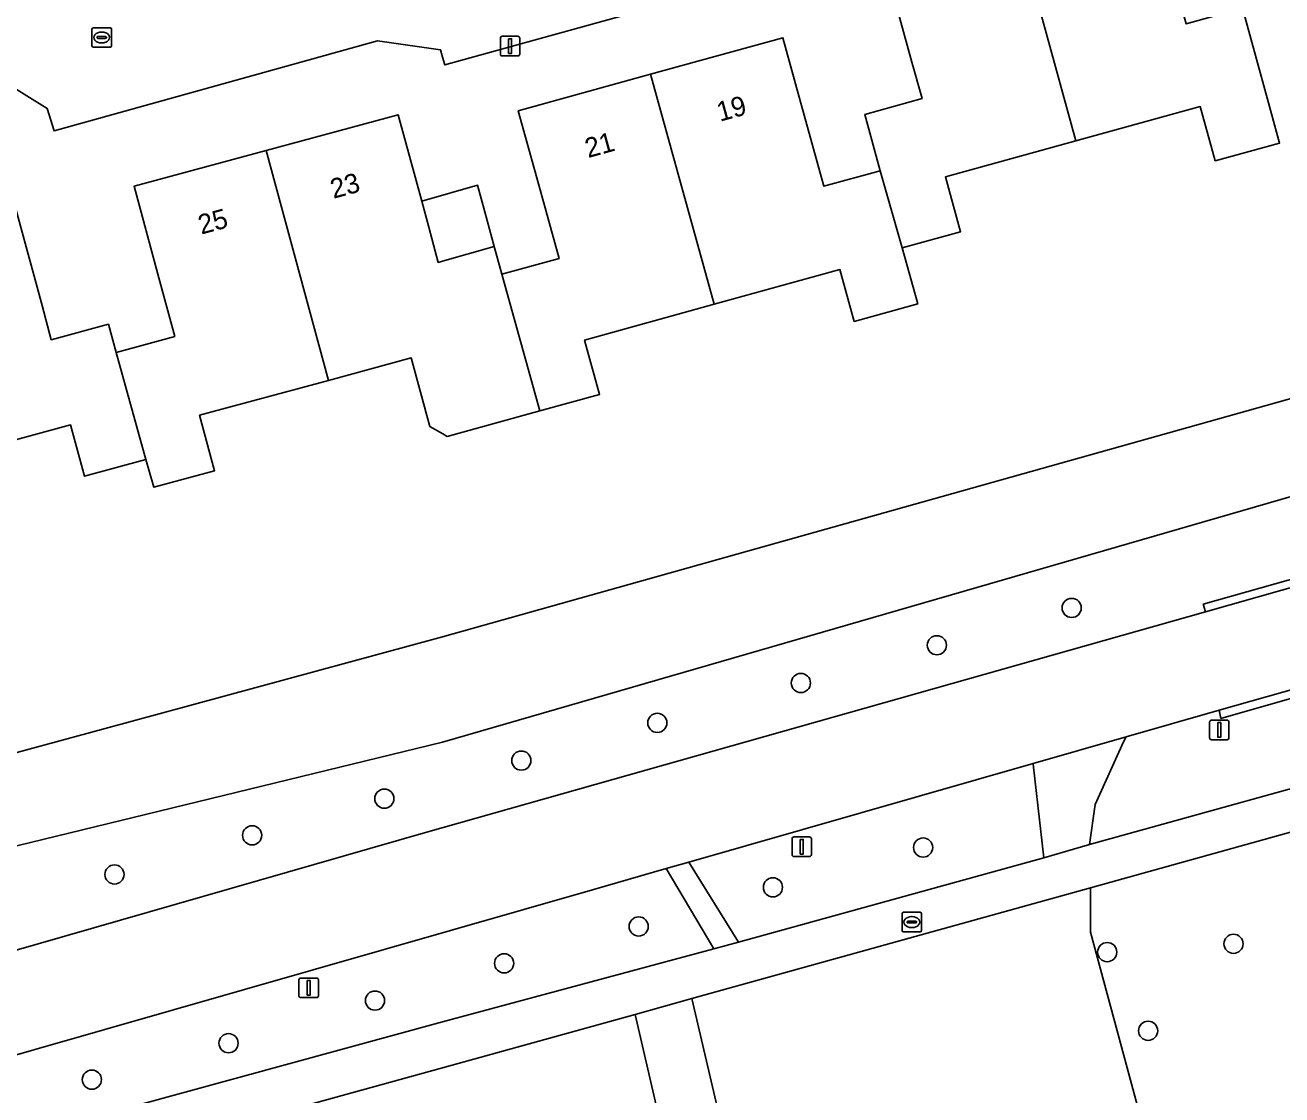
# Model space of a CAD drawing. Extents: x 162879 to 165540, y 384011 to 385181.
# Drawn here: x 164478.7 to 164542.8, y 384581.1 to 384635.7 of the extents above; entities that cross this region are included whole.
import ezdxf

# ---------------------------------------------------------------- set-up
doc = ezdxf.new("R2010")
doc.units = 0
for name, color, linetype in [('IMGEO_Berm_halfverhard', 7, 'Continuous'), ('IMGEO_Boom', 7, 'Continuous'), ('IMGEO_Brandkraan', 7, 'Continuous'), ('IMGEO_Erf', 7, 'Continuous'), ('IMGEO_Groenvoorziening', 7, 'Continuous'), ('IMGEO_Kolk', 7, 'Continuous'), ('IMGEO_Lichtmast', 7, 'Continuous'), ('IMGEO_Pand', 7, 'Continuous'), ('IMGEO_Pand_nummerreeks', 7, 'Continuous'), ('IMGEO_Pand_overbouw', 7, 'Continuous'), ('IMGEO_Rijbaan_lokaal_gesloten', 7, 'Continuous'), ('IMGEO_Rijbaan_lokaal_open', 7, 'Continuous'), ('IMGEO_Voetpad_open', 7, 'Continuous')]:
    doc.layers.add(name, color=color, linetype=linetype)

msp = doc.modelspace()

# ---------------------------------------------------------------- linework, layer by layer
at = {"layer": 'IMGEO_Berm_halfverhard'}
for points in [[(164550.594, 384609.043), (164552.804, 384609.672), (164552.711, 384610.041), (164538.805, 384606.128), (164538.917, 384605.722)], [(164555.461, 384604.79), (164555.413, 384605.184), (164551.948, 384604.202), (164539.606, 384600.706), (164539.699, 384600.29)]]:
    msp.add_lwpolyline(points, close=True, dxfattribs=at)
at = {"layer": 'IMGEO_Boom'}
for centre in [(164532.091, 384605.929), (164525.212, 384604.024), (164518.274, 384602.098), (164510.951, 384600.065), (164504.014, 384598.139), (164497.028, 384596.199), (164490.283, 384594.327), (164524.51, 384593.703), (164483.259, 384592.329), (164516.85, 384591.673), (164510.003, 384589.677), (164540.345, 384588.791), (164533.903, 384588.368), (164503.137, 384587.794), (164496.549, 384585.894), (164535.99, 384584.355), (164489.08, 384583.719), (164482.107, 384581.861)]:
    msp.add_circle(centre, 0.489, dxfattribs=at)
at = {"layer": 'IMGEO_Brandkraan'}
for p, q in [((164523.435, 384589.473), (164523.435, 384590.325)), ((164523.51, 384590.399), (164524.362, 384590.399)), ((164523.694, 384589.893), (164523.694, 384589.905)), ((164524.132, 384589.856), (164523.734, 384589.856)), ((164523.737, 384589.942), (164524.135, 384589.942)), ((164523.923, 384590.179), (164523.948, 384590.179)), ((164524.178, 384589.905), (164524.178, 384589.893)), ((164524.436, 384590.325), (164524.436, 384589.473)), ((164524.362, 384589.399), (164523.51, 384589.399)), ((164523.946, 384589.619), (164523.921, 384589.619))]:
    msp.add_line(p, q, dxfattribs=at)
for points in [[(164523.435, 384589.473), (164523.435, 384590.325)], [(164523.51, 384590.399), (164524.362, 384590.399)], [(164524.436, 384590.325), (164524.436, 384589.473)], [(164524.362, 384589.399), (164523.51, 384589.399)]]:
    msp.add_lwpolyline(points, dxfattribs=at)
for centre, radius, start, end in [((164523.512, 384590.323), 0.0765, 91.55205, 178.44795), ((164523.512, 384590.323), 0.0765, 91.55205, 178.44795), ((164523.734, 384589.902), 0.0403, 85.87752, 175.75265), ((164523.731, 384589.892), 0.0366, 178.93798, 274.71019), ((164524.135, 384589.899), 0.043, 264.86636, 352.45326), ((164524.139, 384589.904), 0.0386, 1.73085, 96.63898), ((164524.36, 384590.323), 0.0765, 1.55205, 88.44795), ((164524.36, 384590.323), 0.0765, 1.55205, 88.44795), ((164523.512, 384589.475), 0.0765, 181.55205, 268.44795), ((164523.512, 384589.475), 0.0765, 181.55205, 268.44795), ((164524.36, 384589.475), 0.0765, 271.55205, 358.44795), ((164524.36, 384589.475), 0.0765, 271.55205, 358.44795)]:
    msp.add_arc(centre, radius, start, end, dxfattribs=at)
for centre, major_axis, ratio, start_param, end_param in [((164523.922, 384589.899), (-0.387, 0.002), 0.722429, 4.712389, 7.853982), ((164523.947, 384589.899), (-0.39, 0.002), 0.717154, 1.570796, 4.712389)]:
    msp.add_ellipse(centre, major_axis=major_axis, ratio=ratio, start_param=start_param, end_param=end_param, dxfattribs=at)
at = {"layer": 'IMGEO_Erf'}
for points in [[(164523.802, 384650.998), (164524.681, 384648.065), (164519.332, 384646.512), (164517.947, 384644.085), (164519.33, 384638.956), (164500.118, 384633.637), (164500, 384634.035), (164499.893, 384634.395), (164496.67, 384634.865), (164480.183, 384630.264), (164479.825, 384631.411), (164477.757, 384632.708), (164475.936, 384632.986), (164471.09, 384632.466), (164464.263, 384630.663)], [(164477.992, 384627.161), (164479.563, 384621.365), (164480.039, 384619.608), (164482.954, 384620.399), (164483.345, 384618.961), (164486.338, 384619.773), (164485.472, 384622.966), (164484.259, 384627.442), (164490.998, 384629.268), (164497.736, 384631.094), (164498.932, 384626.683), (164499.293, 384625.349), (164499.778, 384623.56), (164500, 384623.621), (164502.628, 384624.375), (164503.021, 384622.953), (164505.94, 384623.758), (164505.061, 384626.947), (164503.861, 384631.299), (164510.608, 384633.159), (164517.357, 384635.02), (164518.141, 384632.177), (164519.446, 384627.441), (164522.324, 384628.235), (164521.532, 384631.107), (164524.457, 384631.914), (164523.943, 384633.777), (164522.335, 384639.612)], [(164540.8, 384636.523), (164542.129, 384631.703), (164542.697, 384629.645), (164539.415, 384628.74), (164538.651, 384631.509), (164532.309, 384629.761), (164525.652, 384627.925), (164526.425, 384625.12), (164523.45, 384624.299), (164524.239, 384621.438), (164520.995, 384620.544), (164520.265, 384623.189), (164513.844, 384621.419), (164507.24, 384619.598), (164508.005, 384616.822), (164504.962, 384615.983), (164500.225, 384614.676), (164500.004, 384614.815), (164499.347, 384615.192), (164498.401, 384618.682), (164494.179, 384617.538), (164487.601, 384615.755), (164488.367, 384612.927), (164485.272, 384612.088), (164484.866, 384613.501), (164481.73, 384612.651), (164481.02, 384615.268), (164474.461, 384613.49)], [(164391.741, 384626.106), (164394.068, 384623.372), (164393.707, 384623.057), (164395.199, 384621.35), (164398.377, 384617.713), (164399.23, 384616.737), (164418.568, 384594.61), (164418.078, 384594.182), (164427.093, 384583.867), (164439.703, 384587.637), (164455.427, 384592.338), (164500, 384604.454), (164549.573, 384618.387)], [(164538.653, 384568.62), (164533.048, 384589.387), (164533.048, 384591.655), (164512.719, 384586.002), (164518.288, 384562.154), (164529.085, 384561.743)]]:
    msp.add_lwpolyline(points, dxfattribs=at)
at = {"layer": 'IMGEO_Groenvoorziening'}
for points in [[(164556.09, 384612.977), (164555.921, 384614.608), (164555.67, 384616.363), (164555.129, 384619.949), (164549.573, 384618.387), (164551.155, 384613.885), (164500, 384599.087), (164456.616, 384588.519), (164440.812, 384583.848), (164442.546, 384578.211), (164499.128, 384594.469), (164538.917, 384605.722)], [(164538.917, 384605.722), (164538.805, 384606.128), (164552.711, 384610.041), (164552.804, 384609.672), (164553.793, 384609.923)], [(164555.811, 384602.217), (164555.461, 384604.79), (164539.699, 384600.29), (164539.606, 384600.706), (164534.863, 384599.347), (164534.734, 384599.097), (164533.296, 384595.897), (164532.998, 384593.852), (164553.911, 384599.651)], [(164554.489, 384597.617), (164533.048, 384591.655), (164533.048, 384589.387), (164538.653, 384568.62), (164539.917, 384563.937), (164540.127, 384563.159), (164545.158, 384565.226)], [(164500, 384584.807), (164513.832, 384588.534), (164511.405, 384592.628), (164507.646, 384591.551), (164443.626, 384573.22), (164443.59, 384573.209), (164440.602, 384572.252), (164440.329, 384571.957)], [(164439.984, 384568.681), (164440.444, 384568.245), (164476.465, 384578.374), (164500, 384584.807)]]:
    msp.add_lwpolyline(points, dxfattribs=at)
for points in [[(164440.812, 384583.848), (164456.616, 384588.519), (164500, 384599.087), (164551.155, 384613.885), (164549.573, 384618.387), (164500, 384604.454), (164455.427, 384592.338), (164439.703, 384587.637)], [(164530.147, 384597.796), (164530.125, 384597.99), (164512.553, 384592.957), (164515.094, 384588.872), (164530.661, 384593.178)], [(164518.288, 384562.154), (164512.719, 384586.002), (164509.817, 384585.193), (164512.769, 384572.475), (164513.379, 384569.846), (164515.136, 384562.274)], [(164485.405, 384561.051), (164492.765, 384561.936), (164500, 384562.547), (164503.262, 384562.57), (164501.567, 384569.876), (164512.769, 384572.475), (164509.817, 384585.193), (164500, 384582.465), (164480.089, 384576.973), (164479.79, 384576.788), (164480.348, 384574.14), (164480.385, 384574.017), (164481.481, 384568.76), (164481.494, 384568.648), (164481.524, 384568.535), (164481.572, 384568.424), (164481.638, 384568.32), (164481.721, 384568.226), (164481.817, 384568.146), (164481.922, 384568.084), (164482.033, 384568.04), (164482.145, 384568.013), (164484.66, 384567.383)]]:
    msp.add_lwpolyline(points, close=True, dxfattribs=at)
at = {"layer": 'IMGEO_Kolk'}
for p, q in [((164482.109, 384634.607), (164482.109, 384635.459)), ((164482.184, 384635.533), (164483.036, 384635.533)), ((164483.11, 384635.459), (164483.11, 384634.607)), ((164482.368, 384635.027), (164482.368, 384635.039)), ((164482.806, 384634.99), (164482.408, 384634.99)), ((164482.411, 384635.076), (164482.809, 384635.076)), ((164482.62, 384634.753), (164482.595, 384634.753)), ((164482.597, 384635.313), (164482.622, 384635.313)), ((164482.852, 384635.039), (164482.852, 384635.027)), ((164483.036, 384634.533), (164482.184, 384634.533))]:
    msp.add_line(p, q, dxfattribs=at)
for points in [[(164482.109, 384634.607), (164482.109, 384635.459)], [(164482.184, 384635.533), (164483.036, 384635.533)], [(164483.11, 384635.459), (164483.11, 384634.607)], [(164483.036, 384634.533), (164482.184, 384634.533)]]:
    msp.add_lwpolyline(points, dxfattribs=at)
for centre, radius, start, end in [((164482.186, 384635.457), 0.0765, 91.55205, 178.44795), ((164482.186, 384635.457), 0.0765, 91.55205, 178.44795), ((164483.034, 384635.457), 0.0765, 1.55205, 88.44795), ((164483.034, 384635.457), 0.0765, 1.55205, 88.44795), ((164482.408, 384635.036), 0.0403, 85.87752, 175.75265), ((164482.405, 384635.026), 0.0366, 178.93798, 274.71019), ((164482.809, 384635.033), 0.043, 264.86636, 352.45326), ((164482.813, 384635.038), 0.0386, 1.73085, 96.63898), ((164482.186, 384634.609), 0.0765, 181.55205, 268.44795), ((164482.186, 384634.609), 0.0765, 181.55205, 268.44795), ((164483.034, 384634.609), 0.0765, 271.55205, 358.44795), ((164483.034, 384634.609), 0.0765, 271.55205, 358.44795)]:
    msp.add_arc(centre, radius, start, end, dxfattribs=at)
for centre, major_axis, ratio, start_param, end_param in [((164482.596, 384635.033), (-0.387, 0.002), 0.722429, 4.712389, 7.853982), ((164482.621, 384635.033), (-0.39, 0.002), 0.717154, 1.570796, 4.712389)]:
    msp.add_ellipse(centre, major_axis=major_axis, ratio=ratio, start_param=start_param, end_param=end_param, dxfattribs=at)
at = {"layer": 'IMGEO_Lichtmast'}
for p, q in [((164502.946, 384634.193), (164502.946, 384634.993)), ((164502.946, 384634.993), (164502.946, 384634.193)), ((164503.046, 384635.093), (164503.836, 384635.093)), ((164503.836, 384635.093), (164503.046, 384635.093)), ((164503.936, 384634.993), (164503.936, 384634.193)), ((164503.936, 384634.193), (164503.936, 384634.993)), ((164503.836, 384634.093), (164503.046, 384634.093)), ((164503.046, 384634.093), (164503.836, 384634.093)), ((164539.124, 384599.302), (164539.124, 384600.102)), ((164539.124, 384600.102), (164539.124, 384599.302)), ((164539.224, 384600.202), (164540.014, 384600.202)), ((164540.014, 384600.202), (164539.224, 384600.202)), ((164540.114, 384600.102), (164540.114, 384599.302)), ((164540.114, 384599.302), (164540.114, 384600.102)), ((164540.014, 384599.202), (164539.224, 384599.202)), ((164539.224, 384599.202), (164540.014, 384599.202)), ((164517.826, 384593.344), (164517.826, 384594.144)), ((164517.826, 384594.144), (164517.826, 384593.344)), ((164517.926, 384594.244), (164518.716, 384594.244)), ((164518.716, 384594.244), (164517.926, 384594.244)), ((164518.816, 384594.144), (164518.816, 384593.344)), ((164518.816, 384593.344), (164518.816, 384594.144)), ((164518.716, 384593.244), (164517.926, 384593.244)), ((164517.926, 384593.244), (164518.716, 384593.244)), ((164492.67, 384586.145), (164492.67, 384586.945)), ((164492.67, 384586.945), (164492.67, 384586.145)), ((164492.77, 384587.045), (164493.56, 384587.045)), ((164493.56, 384587.045), (164492.77, 384587.045)), ((164493.66, 384586.945), (164493.66, 384586.145)), ((164493.66, 384586.145), (164493.66, 384586.945)), ((164493.56, 384586.045), (164492.77, 384586.045)), ((164492.77, 384586.045), (164493.56, 384586.045))]:
    msp.add_line(p, q, dxfattribs=at)
for points in [[(164503.366, 384634.968), (164503.516, 384634.968), (164503.516, 384634.218), (164503.366, 384634.218), (164503.366, 384634.968)], [(164539.544, 384600.077), (164539.694, 384600.077), (164539.694, 384599.327), (164539.544, 384599.327), (164539.544, 384600.077)], [(164518.246, 384594.119), (164518.396, 384594.119), (164518.396, 384593.369), (164518.246, 384593.369), (164518.246, 384594.119)], [(164493.09, 384586.92), (164493.24, 384586.92), (164493.24, 384586.17), (164493.09, 384586.17), (164493.09, 384586.92)]]:
    msp.add_lwpolyline(points, dxfattribs=at)
for centre, start, end in [((164503.046, 384634.993), 90, 180), ((164503.046, 384634.993), 90, 180), ((164503.836, 384634.993), 0, 90), ((164503.836, 384634.993), 360, 90), ((164503.046, 384634.193), 180, 270), ((164503.046, 384634.193), 180, 270), ((164503.836, 384634.193), 270, 0), ((164503.836, 384634.193), 270, 0), ((164539.224, 384600.102), 90, 180), ((164539.224, 384600.102), 90, 180), ((164540.014, 384600.102), 0, 90), ((164540.014, 384600.102), 360, 90), ((164539.224, 384599.302), 180, 270), ((164539.224, 384599.302), 180, 270), ((164540.014, 384599.302), 270, 0), ((164540.014, 384599.302), 270, 0), ((164517.926, 384594.144), 90, 180), ((164517.926, 384594.144), 90, 180), ((164518.716, 384594.144), 0, 90), ((164518.716, 384594.144), 360, 90), ((164517.926, 384593.344), 180, 270), ((164517.926, 384593.344), 180, 270), ((164518.716, 384593.344), 270, 0), ((164518.716, 384593.344), 270, 0), ((164492.77, 384586.945), 90, 180), ((164492.77, 384586.945), 90, 180), ((164493.56, 384586.945), 0, 90), ((164493.56, 384586.945), 360, 90), ((164492.77, 384586.145), 180, 270), ((164492.77, 384586.145), 180, 270), ((164493.56, 384586.145), 270, 0), ((164493.56, 384586.145), 270, 0)]:
    msp.add_arc(centre, 0.1, start, end, dxfattribs=at)
at = {"layer": 'IMGEO_Pand'}
for points in [[(164532.309, 384629.761), (164538.651, 384631.509), (164539.415, 384628.74), (164542.697, 384629.645), (164542.129, 384631.703), (164540.8, 384636.523), (164537.924, 384635.73), (164537.422, 384637.549), (164535.828, 384643.332), (164529.081, 384641.472)], [(164523.45, 384624.299), (164526.425, 384625.12), (164525.652, 384627.925), (164532.309, 384629.761), (164529.081, 384641.472), (164522.335, 384639.612), (164523.943, 384633.777), (164524.457, 384631.914), (164521.532, 384631.107), (164522.324, 384628.235)], [(164510.608, 384633.159), (164513.844, 384621.419), (164520.265, 384623.189), (164520.995, 384620.544), (164524.239, 384621.438), (164523.45, 384624.299), (164522.324, 384628.235), (164519.446, 384627.441), (164518.141, 384632.177), (164517.357, 384635.02)], [(164510.608, 384633.159), (164503.861, 384631.299), (164505.061, 384626.947), (164505.94, 384623.758), (164503.021, 384622.953), (164504.962, 384615.983), (164508.005, 384616.822), (164507.24, 384619.598), (164513.844, 384621.419)], [(164490.998, 384629.268), (164494.179, 384617.538), (164498.401, 384618.682), (164499.347, 384615.192), (164500.004, 384614.815), (164500.225, 384614.676), (164504.962, 384615.983), (164503.021, 384622.953), (164502.628, 384624.375), (164500, 384623.621), (164499.778, 384623.56), (164499.293, 384625.349), (164498.932, 384626.683), (164497.736, 384631.094)], [(164490.998, 384629.268), (164484.259, 384627.442), (164485.472, 384622.966), (164486.338, 384619.773), (164483.345, 384618.961), (164484.866, 384613.501), (164485.272, 384612.088), (164488.367, 384612.927), (164487.601, 384615.755), (164494.179, 384617.538)], [(164474.461, 384613.49), (164481.02, 384615.268), (164481.73, 384612.651), (164484.866, 384613.501), (164483.345, 384618.961), (164482.954, 384620.399), (164480.039, 384619.608), (164479.563, 384621.365), (164477.992, 384627.161), (164471.252, 384625.334)]]:
    msp.add_lwpolyline(points, close=True, dxfattribs=at)
at = {"layer": 'IMGEO_Pand_overbouw'}
msp.add_lwpolyline([(164498.932, 384626.683), (164499.293, 384625.349), (164499.778, 384623.56), (164500, 384623.621), (164502.628, 384624.375), (164502.15, 384626.14), (164501.782, 384627.498)], close=True, dxfattribs=at)
at = {"layer": 'IMGEO_Rijbaan_lokaal_gesloten'}
msp.add_lwpolyline([(164530.125, 384597.99), (164534.863, 384599.347), (164539.606, 384600.706), (164551.948, 384604.202), (164550.594, 384609.043), (164538.917, 384605.722), (164499.128, 384594.469), (164442.546, 384578.211), (164442.09, 384578.08), (164443.59, 384573.209), (164443.626, 384573.22), (164507.646, 384591.551), (164511.405, 384592.628), (164512.553, 384592.957)], close=True, dxfattribs=at)
at = {"layer": 'IMGEO_Rijbaan_lokaal_open'}
msp.add_lwpolyline([(164464.263, 384630.663), (164471.09, 384632.466), (164475.936, 384632.986), (164477.757, 384632.708), (164479.825, 384631.411), (164480.183, 384630.264), (164496.67, 384634.865), (164499.893, 384634.395), (164500, 384634.035), (164500.118, 384633.637), (164519.33, 384638.956)], dxfattribs=at)
at = {"layer": 'IMGEO_Voetpad_open'}
for points in [[(164553.911, 384599.651), (164532.998, 384593.852), (164530.661, 384593.178), (164515.094, 384588.872), (164513.832, 384588.534), (164500, 384584.807), (164476.465, 384578.374), (164440.444, 384568.245), (164439.984, 384568.681), (164438.4, 384567.292), (164439.564, 384566.013), (164442.019, 384566.594), (164475.846, 384575.845), (164480.089, 384576.973), (164500, 384582.465), (164509.817, 384585.193)], [(164509.817, 384585.193), (164512.719, 384586.002), (164533.048, 384591.655), (164554.489, 384597.617)]]:
    msp.add_lwpolyline(points, dxfattribs=at)
for points in [[(164534.734, 384599.097), (164534.863, 384599.347), (164530.125, 384597.99), (164530.147, 384597.796), (164530.661, 384593.178), (164532.998, 384593.852), (164533.296, 384595.897)], [(164512.553, 384592.957), (164511.405, 384592.628), (164513.832, 384588.534), (164515.094, 384588.872)]]:
    msp.add_lwpolyline(points, close=True, dxfattribs=at)

# ---------------------------------------------------------------- texts
at = {"layer": 'IMGEO_Pand_nummerreeks'}
for s, rotation, p in [('19', 15.41413, (164514.146, 384630.732)), ('21', 15.41413, (164507.42, 384628.878)), ('23', 15.16191, (164494.426, 384626.799)), ('25', 15.16191, (164487.688, 384624.973))]:
    msp.add_text(s, height=1, rotation=rotation, dxfattribs=at).set_placement(p)

doc.saveas('drawing.dxf')
